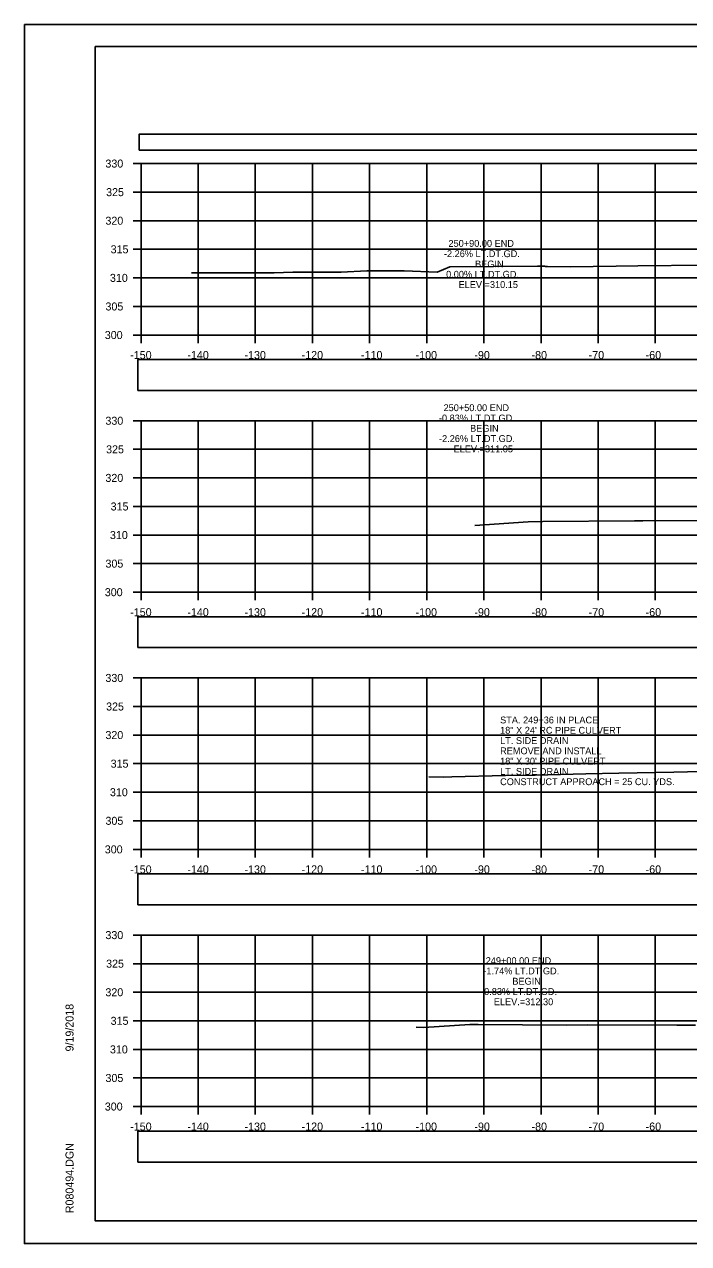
# Model space of a CAD drawing. Extents: x 1376273 to 1384221, y 378927 to 384592.
# Drawn here: x 1380387.4 to 1380503.7, y 380965.2 to 381178.5 of the extents above; entities that cross this region are included whole.
import ezdxf

# ---------------------------------------------------------------- set-up
doc = ezdxf.new("R2010")
doc.units = 0
for name, color, linetype in [('R_Axis', 7, 'Continuous'), ('R_Axis Annot', 7, 'Continuous'), ('R_Border', 7, 'Continuous'), ('R_Exist Surface', 7, 'Continuous'), ('R_Grid', 7, 'Continuous'), ('R_No Plot', 7, 'Continuous'), ('R_Xsect Elev', 7, 'Continuous')]:
    doc.layers.add(name, color=color, linetype=linetype)

msp = doc.modelspace()

# ---------------------------------------------------------------- linework, layer by layer
at = {"layer": 'R_Axis'}
for p, q in [((1380406.44, 381154.17), (1380407.84, 381154.17)), ((1380407.84, 381124.17), (1380407.84, 381154.17)), ((1380406.44, 381149.17), (1380407.84, 381149.17)), ((1380406.44, 381144.17), (1380407.84, 381144.17)), ((1380406.44, 381139.17), (1380407.84, 381139.17)), ((1380406.44, 381134.17), (1380407.84, 381134.17)), ((1380406.44, 381129.17), (1380407.84, 381129.17)), ((1380406.44, 381124.17), (1380407.84, 381124.17)), ((1380407.84, 381124.17), (1380707.84, 381124.17)), ((1380407.84, 381122.77), (1380407.84, 381124.17)), ((1380417.84, 381122.77), (1380417.84, 381124.17)), ((1380427.84, 381122.77), (1380427.84, 381124.17)), ((1380437.84, 381122.77), (1380437.84, 381124.17)), ((1380447.84, 381122.77), (1380447.84, 381124.17)), ((1380457.84, 381122.77), (1380457.84, 381124.17)), ((1380467.84, 381122.77), (1380467.84, 381124.17)), ((1380477.84, 381122.77), (1380477.84, 381124.17)), ((1380487.84, 381122.77), (1380487.84, 381124.17)), ((1380497.84, 381122.77), (1380497.84, 381124.17)), ((1380406.44, 381109.17), (1380407.84, 381109.17)), ((1380407.84, 381079.17), (1380407.84, 381109.17)), ((1380406.44, 381104.17), (1380407.84, 381104.17)), ((1380406.44, 381099.17), (1380407.84, 381099.17)), ((1380406.44, 381094.17), (1380407.84, 381094.17)), ((1380406.44, 381089.17), (1380407.84, 381089.17)), ((1380406.44, 381084.17), (1380407.84, 381084.17)), ((1380406.44, 381079.17), (1380407.84, 381079.17)), ((1380407.84, 381079.17), (1380707.84, 381079.17)), ((1380407.84, 381077.77), (1380407.84, 381079.17)), ((1380417.84, 381077.77), (1380417.84, 381079.17)), ((1380427.84, 381077.77), (1380427.84, 381079.17)), ((1380437.84, 381077.77), (1380437.84, 381079.17)), ((1380447.84, 381077.77), (1380447.84, 381079.17)), ((1380457.84, 381077.77), (1380457.84, 381079.17)), ((1380467.84, 381077.77), (1380467.84, 381079.17)), ((1380477.84, 381077.77), (1380477.84, 381079.17)), ((1380487.84, 381077.77), (1380487.84, 381079.17)), ((1380497.84, 381077.77), (1380497.84, 381079.17)), ((1380406.44, 381064.17), (1380407.84, 381064.17)), ((1380407.84, 381034.17), (1380407.84, 381064.17)), ((1380406.44, 381059.17), (1380407.84, 381059.17)), ((1380406.44, 381054.17), (1380407.84, 381054.17)), ((1380406.44, 381049.17), (1380407.84, 381049.17)), ((1380406.44, 381044.17), (1380407.84, 381044.17)), ((1380406.44, 381039.17), (1380407.84, 381039.17)), ((1380406.44, 381034.17), (1380407.84, 381034.17)), ((1380407.84, 381034.17), (1380707.84, 381034.17)), ((1380407.84, 381032.77), (1380407.84, 381034.17)), ((1380417.84, 381032.77), (1380417.84, 381034.17)), ((1380427.84, 381032.77), (1380427.84, 381034.17)), ((1380437.84, 381032.77), (1380437.84, 381034.17)), ((1380447.84, 381032.77), (1380447.84, 381034.17)), ((1380457.84, 381032.77), (1380457.84, 381034.17)), ((1380467.84, 381032.77), (1380467.84, 381034.17)), ((1380477.84, 381032.77), (1380477.84, 381034.17)), ((1380487.84, 381032.77), (1380487.84, 381034.17)), ((1380497.84, 381032.77), (1380497.84, 381034.17)), ((1380406.44, 381019.17), (1380407.84, 381019.17)), ((1380407.84, 380989.17), (1380407.84, 381019.17)), ((1380406.44, 381014.17), (1380407.84, 381014.17)), ((1380406.44, 381009.17), (1380407.84, 381009.17)), ((1380406.44, 381004.17), (1380407.84, 381004.17)), ((1380406.44, 380999.17), (1380407.84, 380999.17)), ((1380406.44, 380994.17), (1380407.84, 380994.17)), ((1380406.44, 380989.17), (1380407.84, 380989.17)), ((1380407.84, 380989.17), (1380707.84, 380989.17)), ((1380407.84, 380987.77), (1380407.84, 380989.17)), ((1380417.84, 380987.77), (1380417.84, 380989.17)), ((1380427.84, 380987.77), (1380427.84, 380989.17)), ((1380437.84, 380987.77), (1380437.84, 380989.17)), ((1380447.84, 380987.77), (1380447.84, 380989.17)), ((1380457.84, 380987.77), (1380457.84, 380989.17)), ((1380467.84, 380987.77), (1380467.84, 380989.17)), ((1380477.84, 380987.77), (1380477.84, 380989.17)), ((1380487.84, 380987.77), (1380487.84, 380989.17)), ((1380497.84, 380987.77), (1380497.84, 380989.17))]:
    msp.add_line(p, q, dxfattribs=at)
at = {"layer": 'R_Axis Annot'}
for points in [[(1380407.51, 381156.49), (1380709.31, 381156.49), (1380709.31, 381159.31), (1380407.51, 381159.31)], [(1380407.27, 381114.46), (1380708.96, 381114.46), (1380708.96, 381119.88), (1380407.27, 381119.88)], [(1380407.27, 381069.47), (1380708.96, 381069.47), (1380708.96, 381074.88), (1380407.27, 381074.88)], [(1380407.27, 381024.48), (1380708.96, 381024.48), (1380708.96, 381029.89), (1380407.27, 381029.89)], [(1380407.27, 380979.44), (1380708.96, 380979.44), (1380708.96, 380984.85), (1380407.27, 380984.85)]]:
    msp.add_lwpolyline(points, close=True, dxfattribs=at)
at = {"layer": 'R_Border'}
for p, q in [((1380399.84, 381174.63), (1380716.02, 381174.63)), ((1380399.84, 380969.17), (1380399.84, 381174.63)), ((1380399.84, 380969.17), (1380399.84, 380969.17)), ((1380716.02, 380969.17), (1380399.84, 380969.17))]:
    msp.add_line(p, q, dxfattribs=at)
at = {"layer": 'R_Exist Surface'}
for points in [[(1380416.7, 381135.04), (1380431.14, 381135.06), (1380434.42, 381135.17), (1380442.84, 381135.17), (1380447.38, 381135.4), (1380453.87, 381135.39), (1380459.65, 381135.19), (1380461.9, 381136.1), (1380477.2, 381136.19), (1380478.42, 381136.19), (1380478.64, 381136.17), (1380478.99, 381136.17), (1380482.92, 381136.12), (1380490.98, 381136.19), (1380494.78, 381136.29), (1380506.51, 381136.41)], [(1380466.25, 381090.87), (1380475.59, 381091.49), (1380478.14, 381091.53), (1380494.18, 381091.63), (1380495.66, 381091.63), (1380510.3, 381091.73)], [(1380458.18, 381046.86), (1380460.76, 381046.79), (1380462.21, 381046.84), (1380471.63, 381047.09), (1380476.81, 381047.13), (1380485.66, 381047.36), (1380491.48, 381047.51), (1380501.1, 381047.68), (1380508.32, 381047.87)], [(1380456.01, 381003.07), (1380457.33, 381003.03), (1380465.38, 381003.52), (1380466.85, 381003.5), (1380482.38, 381003.44), (1380485.89, 381003.46), (1380501.62, 381003.4), (1380504.9, 381003.41)]]:
    msp.add_lwpolyline(points, dxfattribs=at)
at = {"layer": 'R_Grid'}
for p, q in [((1380407.84, 381154.17), (1380707.84, 381154.17)), ((1380407.84, 381124.17), (1380407.84, 381154.17)), ((1380417.84, 381124.17), (1380417.84, 381154.17)), ((1380427.84, 381124.17), (1380427.84, 381154.17)), ((1380437.84, 381124.17), (1380437.84, 381154.17)), ((1380447.84, 381124.17), (1380447.84, 381154.17)), ((1380457.84, 381124.17), (1380457.84, 381154.17)), ((1380467.84, 381124.17), (1380467.84, 381154.17)), ((1380477.84, 381124.17), (1380477.84, 381154.17)), ((1380487.84, 381124.17), (1380487.84, 381154.17)), ((1380497.84, 381124.17), (1380497.84, 381154.17)), ((1380407.84, 381149.17), (1380707.84, 381149.17)), ((1380407.84, 381144.17), (1380707.84, 381144.17)), ((1380407.84, 381139.17), (1380707.84, 381139.17)), ((1380407.84, 381134.17), (1380707.84, 381134.17)), ((1380407.84, 381129.17), (1380707.84, 381129.17)), ((1380407.84, 381124.17), (1380707.84, 381124.17)), ((1380407.84, 381109.17), (1380707.84, 381109.17)), ((1380407.84, 381079.17), (1380407.84, 381109.17)), ((1380417.84, 381079.17), (1380417.84, 381109.17)), ((1380427.84, 381079.17), (1380427.84, 381109.17)), ((1380437.84, 381079.17), (1380437.84, 381109.17)), ((1380447.84, 381079.17), (1380447.84, 381109.17)), ((1380457.84, 381079.17), (1380457.84, 381109.17)), ((1380467.84, 381079.17), (1380467.84, 381109.17)), ((1380477.84, 381079.17), (1380477.84, 381109.17)), ((1380487.84, 381079.17), (1380487.84, 381109.17)), ((1380497.84, 381079.17), (1380497.84, 381109.17)), ((1380407.84, 381104.17), (1380707.84, 381104.17)), ((1380407.84, 381099.17), (1380707.84, 381099.17)), ((1380407.84, 381094.17), (1380707.84, 381094.17)), ((1380407.84, 381089.17), (1380707.84, 381089.17)), ((1380407.84, 381084.17), (1380707.84, 381084.17)), ((1380407.84, 381079.17), (1380707.84, 381079.17)), ((1380407.84, 381064.17), (1380707.84, 381064.17)), ((1380407.84, 381034.17), (1380407.84, 381064.17)), ((1380417.84, 381034.17), (1380417.84, 381064.17)), ((1380427.84, 381034.17), (1380427.84, 381064.17)), ((1380437.84, 381034.17), (1380437.84, 381064.17)), ((1380447.84, 381034.17), (1380447.84, 381064.17)), ((1380457.84, 381034.17), (1380457.84, 381064.17)), ((1380467.84, 381034.17), (1380467.84, 381064.17)), ((1380477.84, 381034.17), (1380477.84, 381064.17)), ((1380487.84, 381034.17), (1380487.84, 381064.17)), ((1380497.84, 381034.17), (1380497.84, 381064.17)), ((1380407.84, 381059.17), (1380707.84, 381059.17)), ((1380407.84, 381054.17), (1380707.84, 381054.17)), ((1380407.84, 381049.17), (1380707.84, 381049.17)), ((1380407.84, 381044.17), (1380707.84, 381044.17)), ((1380407.84, 381039.17), (1380707.84, 381039.17)), ((1380407.84, 381034.17), (1380707.84, 381034.17)), ((1380407.84, 381019.17), (1380707.84, 381019.17)), ((1380407.84, 380989.17), (1380407.84, 381019.17)), ((1380417.84, 380989.17), (1380417.84, 381019.17)), ((1380427.84, 380989.17), (1380427.84, 381019.17)), ((1380437.84, 380989.17), (1380437.84, 381019.17)), ((1380447.84, 380989.17), (1380447.84, 381019.17)), ((1380457.84, 380989.17), (1380457.84, 381019.17)), ((1380467.84, 380989.17), (1380467.84, 381019.17)), ((1380477.84, 380989.17), (1380477.84, 381019.17)), ((1380487.84, 380989.17), (1380487.84, 381019.17)), ((1380497.84, 380989.17), (1380497.84, 381019.17)), ((1380407.84, 381014.17), (1380707.84, 381014.17)), ((1380407.84, 381009.17), (1380707.84, 381009.17)), ((1380407.84, 381004.17), (1380707.84, 381004.17)), ((1380407.84, 380999.17), (1380707.84, 380999.17)), ((1380407.84, 380994.17), (1380707.84, 380994.17)), ((1380407.84, 380989.17), (1380707.84, 380989.17))]:
    msp.add_line(p, q, dxfattribs=at)
at = {"layer": 'R_No Plot'}
for p, q in [((1380387.44, 381178.52), (1380720.77, 381178.52)), ((1380387.44, 380965.19), (1380720.77, 380965.19))]:
    msp.add_line(p, q, dxfattribs=at)
for points in [[(1380387.43, 381178.52), (1380720.77, 381178.52), (1380720.77, 380965.19), (1380387.43, 380965.19)], [(1380633.76, 381174.63), (1380633.76, 381164.75), (1380669.49, 381164.75), (1380669.49, 381161.83), (1380692.69, 381161.83), (1380692.69, 381137.5), (1380716.02, 381137.5), (1380716.02, 380969.17), (1380399.84, 380969.17), (1380399.84, 381174.63)]]:
    msp.add_lwpolyline(points, close=True, dxfattribs=at)

# ---------------------------------------------------------------- texts
at = {"layer": 'R_Axis Annot'}
for s, height, p in [('330', 1.4, (1380401.61, 381153.47)), ('325', 1.4, (1380401.73, 381148.47)), ('320', 1.4, (1380401.61, 381143.47)), ('315', 1.4, (1380402.52, 381138.47)), ('310', 1.4, (1380402.4, 381133.47)), ('305', 1.4, (1380401.62, 381128.47)), ('300', 1.4, (1380401.5, 381123.47)), ('-150', 1.4, (1380405.95, 381119.97)), ('-140', 1.4, (1380415.95, 381119.97)), ('-130', 1.4, (1380425.95, 381119.97)), ('-120', 1.4, (1380435.95, 381119.97)), ('-110', 1.4, (1380446.34, 381119.97)), ('-100', 1.4, (1380455.89, 381119.97)), ('-90', 1.4, (1380466.18, 381119.97)), ('-80', 1.4, (1380476.18, 381119.97)), ('-70', 1.4, (1380486.18, 381119.97)), ('-60', 1.4, (1380496.15, 381119.97)), ('330', 1.4, (1380401.61, 381108.47)), ('325', 1.4, (1380401.73, 381103.47)), ('320', 1.4, (1380401.61, 381098.47)), ('315', 1.4, (1380402.52, 381093.47)), ('310', 1.4, (1380402.4, 381088.47)), ('305', 1.4, (1380401.62, 381083.47)), ('300', 1.4, (1380401.5, 381078.47)), ('-150', 1.4, (1380405.95, 381074.97)), ('-140', 1.4, (1380415.95, 381074.97)), ('-130', 1.4, (1380425.95, 381074.97)), ('-120', 1.4, (1380435.95, 381074.97)), ('-110', 1.4, (1380446.34, 381074.97)), ('-100', 1.4, (1380455.89, 381074.97)), ('-90', 1.4, (1380466.18, 381074.97)), ('-80', 1.4, (1380476.18, 381074.97)), ('-70', 1.4, (1380486.18, 381074.97)), ('-60', 1.4, (1380496.15, 381074.97)), ('330', 1.4, (1380401.61, 381063.47)), ('325', 1.4, (1380401.73, 381058.47)), ('STA. 249+36 IN PLACE', 1.2, (1380470.68, 381056.21)), ('18" X 24\' RC PIPE CULVERT', 1.2, (1380470.68, 381054.41)), ('320', 1.4, (1380401.61, 381053.47)), ('LT. SIDE DRAIN', 1.2, (1380470.68, 381052.61)), ('REMOVE AND INSTALL', 1.2, (1380470.68, 381050.81)), ('315', 1.4, (1380402.52, 381048.47)), ('18" X 30\' PIPE CULVERT', 1.2, (1380470.68, 381049.01)), ('CONSTRUCT APPROACH = 25 CU. YDS.', 1.2, (1380470.68, 381045.41)), ('LT. SIDE DRAIN', 1.2, (1380470.68, 381047.21)), ('310', 1.4, (1380402.4, 381043.47)), ('305', 1.4, (1380401.62, 381038.47)), ('300', 1.4, (1380401.5, 381033.47)), ('-150', 1.4, (1380405.95, 381029.97)), ('-140', 1.4, (1380415.95, 381029.97)), ('-130', 1.4, (1380425.95, 381029.97)), ('-120', 1.4, (1380435.95, 381029.97)), ('-110', 1.4, (1380446.34, 381029.97)), ('-100', 1.4, (1380455.89, 381029.97)), ('-90', 1.4, (1380466.18, 381029.97)), ('-80', 1.4, (1380476.18, 381029.97)), ('-70', 1.4, (1380486.18, 381029.97)), ('-60', 1.4, (1380496.15, 381029.97)), ('330', 1.4, (1380401.61, 381018.47)), ('325', 1.4, (1380401.73, 381013.47)), ('320', 1.4, (1380401.61, 381008.47)), ('315', 1.4, (1380402.52, 381003.47)), ('310', 1.4, (1380402.4, 380998.47)), ('305', 1.4, (1380401.62, 380993.47)), ('300', 1.4, (1380401.5, 380988.47)), ('-150', 1.4, (1380405.95, 380984.97)), ('-140', 1.4, (1380415.95, 380984.97)), ('-130', 1.4, (1380425.95, 380984.97)), ('-120', 1.4, (1380435.95, 380984.97)), ('-110', 1.4, (1380446.34, 380984.97)), ('-100', 1.4, (1380455.89, 380984.97)), ('-90', 1.4, (1380466.18, 380984.97)), ('-80', 1.4, (1380476.18, 380984.97)), ('-70', 1.4, (1380486.18, 380984.97)), ('-60', 1.4, (1380496.15, 380984.97))]:
    msp.add_text(s, height=height, dxfattribs=at).set_placement(p)
at = {"layer": 'R_Border'}
for s, p in [('9/19/2018', (1380396.03, 380998.81)), ('R080494.DGN', (1380396.03, 380970.5))]:
    msp.add_text(s, height=1.4, rotation=90, dxfattribs=at).set_placement(p)
at = {"layer": 'R_Xsect Elev'}
for s, p in [('250+90.00 END', (1380461.64, 381139.6)), ('-2.26% LT.DT.GD.', (1380460.85, 381137.8)), ('BEGIN', (1380466.3, 381136)), ('0.00% LT.DT.GD.', (1380461.23, 381134.2)), ('ELEV.=310.15', (1380463.41, 381132.4)), ('250+50.00 END', (1380460.78, 381110.85)), ('-0.83% LT.DT.GD.', (1380459.97, 381109.05)), ('BEGIN', (1380465.43, 381107.25)), ('-2.26% LT.DT.GD.', (1380459.99, 381105.45)), ('ELEV.=311.05', (1380462.54, 381103.65)), ('249+00.00 END', (1380468.16, 381014.1)), ('-1.74% LT.DT.GD.', (1380467.74, 381012.3)), ('BEGIN', (1380472.82, 381010.5)), ('-0.83% LT.DT.GD.', (1380467.35, 381008.7)), ('ELEV.=312.30', (1380469.58, 381006.9))]:
    msp.add_text(s, height=1.2, rotation=360, dxfattribs=at).set_placement(p)

doc.saveas('drawing.dxf')
